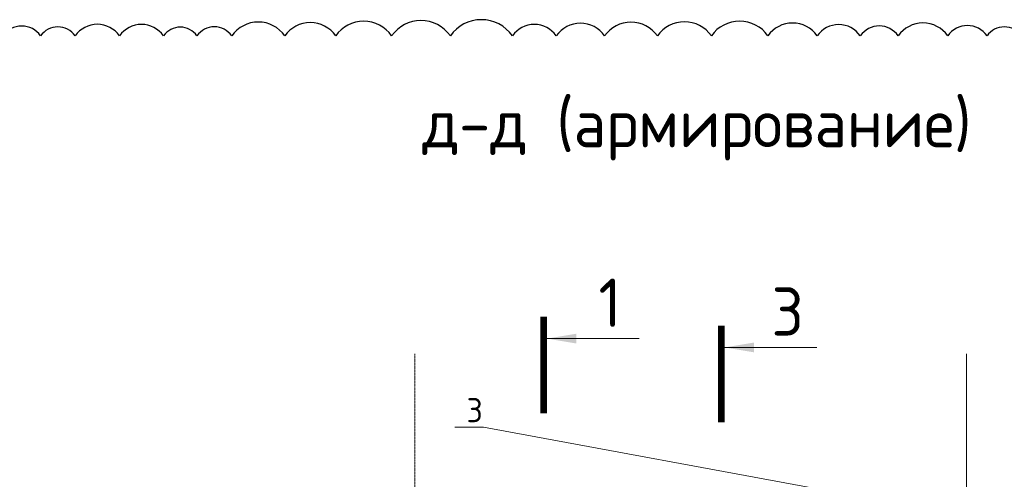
# Model space of a CAD drawing. Header units: millimetres. Extents: x 247266 to 730847, y -636031 to 10052.
# Tile 262 of 330: x 568591 to 578768, y -170019 to -165265. Entities that reach past the tile are written whole.
import ezdxf
from ezdxf import colors
from ezdxf.entities.mleader import LeaderData, LeaderLine
from ezdxf.math import Vec2, Vec3

# ---------------------------------------------------------------- set-up
doc = ezdxf.new("R2010")
doc.units = ezdxf.units.MM
doc.linetypes.add('______5', pattern=[1100, 800, -100, 100, -100])
doc.linetypes.add('осевая', pattern=[50.8, 31.75, -6.35, 6.35, -6.35])
doc.layers.add('Исправления', color=1, linetype='Continuous')
doc.layers.add('РАЗМЕРЫ', color=7, linetype='Continuous')
for name, color, linetype, lineweight in [('Оси', 7, '______5', 18), ('подоснова', 7, 'Continuous', 5), ('Узлы', 7, 'Continuous', 0)]:
    doc.layers.add(name, color=color, linetype=linetype, lineweight=lineweight)
doc.styles.add('GOST-2.304_Type-B', font='GOST_Common.ttf')

# ---------------------------------------------------------------- blocks, each defined once
blk = doc.blocks.new('_None')

msp = doc.modelspace()

# ---------------------------------------------------------------- linework, layer by layer
at = {"layer": 'Исправления'}
msp.add_lwpolyline([(578946.83, -165431.81, 0.52056705), (578589.77, -165431.81, 0.52056705), (578184.12, -165431.81, 0.52056705), (577671.31, -165431.81, 0.52056705), (577279.88, -165431.81, 0.52056705), (576834.38, -165431.81, 0.52056705), (576324.89, -165431.81, 0.52056705), (575740.87, -165431.81, 0.52056705), (575182.03, -165431.81, 0.52056705), (574636.43, -165431.81, 0.52056705), (574137.12, -165431.81, 0.52056705), (573683.9, -165431.81, 0.52056705), (573042.25, -165431.81, 0.52056705), (572435.51, -165431.81, 0.52056705), (571857.6, -165431.81, 0.52056705), (571331.77, -165431.81, 0.52056705), (570782.94, -165431.81, 0.52056705), (570423.05, -165431.81, 0.52056705), (570077.59, -165431.81, 0.52056705), (569622.36, -165431.81, 0.52056705), (569164.07, -165431.81, 0.52056705), (568807.29, -165431.81, 0.52056705), (568416.77, -165431.81, 0.52056705)], format="xyb", dxfattribs=at)
at = {"layer": 'Оси', "linetype": 'осевая', "lineweight": 0, "ltscale": 0.3, "transparency": 33554687}
for p, q in [((572676.15, -168722.51), (572676.15, -177078.63)), ((578376.15, -168722.51), (578376.15, -177078.63)), ((578376.15, -168735.39), (578376.15, -177091.5))]:
    msp.add_line(p, q, dxfattribs=at)
at = {"layer": 'Узлы', "linetype": 'Continuous', "lineweight": 0}
for p, q in [((574042.65, -168563.63, 200), (574992.65, -168563.63, 200)), ((575878.86, -168654.97, 200), (576828.86, -168654.97, 200))]:
    msp.add_line(p, q, dxfattribs=at)
at = {"layer": 'Узлы', "linetype": 'Continuous', "lineweight": 0, "const_width": 70, "elevation": 200}
for points in [[(574007.65, -169338.37), (574007.65, -168338.37)], [(575843.86, -169429.71), (575843.86, -168429.71)]]:
    msp.add_lwpolyline(points, dxfattribs=at)
at = {"layer": 'Узлы', "linetype": 'Continuous', "lineweight": 0}
for points in [[(574042.65, -168563.63, 200), (574343.1, -168613.9, 200), (574343.1, -168513.35, 200)], [(575878.86, -168654.97, 200), (576179.31, -168705.24, 200), (576179.31, -168604.69, 200)]]:
    msp.add_solid(points, dxfattribs=at)

# ---------------------------------------------------------------- texts
at = {"layer": 'РАЗМЕРЫ', "insert": (575591.15, -166402.67), "char_height": 500, "attachment_point": 5, "style": 'GOST-2.304_Type-B'}
msp.add_mtext_dynamic_manual_height_columns('д-д (армирование)', width=10547.341, gutter_width=625, heights=[0], dxfattribs=at)
at = {"layer": 'Узлы', "linetype": 'Continuous', "lineweight": 0, "char_height": 500, "attachment_point": 5, "style": 'GOST-2.304_Type-B'}
for s, insert in [('1', (574692.65, -168192.49, 200)), ('3', (576528.86, -168283.83, 200))]:
    msp.add_mtext_dynamic_manual_height_columns(s, width=723.8798, gutter_width=25, heights=[0], dxfattribs=dict(at, insert=insert))

# ---------------------------------------------------------------- leaders
at = {"layer": 'подоснова'}
ml = msp.add_multileader_mtext('Standard', dxfattribs=at)
ml.set_content('3 ', color=256, style='GOST-2.304_Type-B')
ml.set_leader_properties(color=256, linetype='ByLayer', lineweight=15)
ml.set_arrow_properties(name='NONE')
ml.build(insert=Vec2(0, 0))
ml.multileader.update_dxf_attribs({"text_left_attachment_type": 6, "text_right_attachment_type": 6, "dogleg_length": 10, "arrow_head_size": 18})
ctx = ml.context
ctx.base_point, ctx.char_height, ctx.arrow_head_size, ctx.landing_gap_size, ctx.plane_origin = Vec3(573211.22, -169478.99), 250, 18, 20, Vec3(568998.47, -166103.8)
ctx.left_attachment, ctx.right_attachment, ctx.text_align_type = 6, 6, 1
notes = []
notes.append((ctx, [(1, (1, 1, 0), (573386.29, -169479.24), (-1, 0), 10, [(1, [(574278.74, -170138.28), (577039.72, -170157.15)], 0, [])])]))
ctx.mtext.insert, ctx.mtext.alignment, ctx.mtext.flow_direction = Vec3(573293.72, -169178.99), 2, 5
for ctx, leaders in notes:
    for number, flags, end, landing, length, lines in leaders:
        leader = LeaderData()
        leader.index, (leader.has_last_leader_line, leader.has_dogleg_vector, leader.attachment_direction) = number, flags
        leader.last_leader_point, leader.dogleg_vector, leader.dogleg_length = Vec3(end), Vec3(landing), length
        for number, points, colour, breaks in lines:
            line = LeaderLine()
            line.index, line.vertices, line.color, line.breaks = number, Vec3.list(points), colors.encode_raw_color(colour), breaks
            leader.lines.append(line)
        ctx.leaders.append(leader)

doc.saveas('drawing.dxf')
